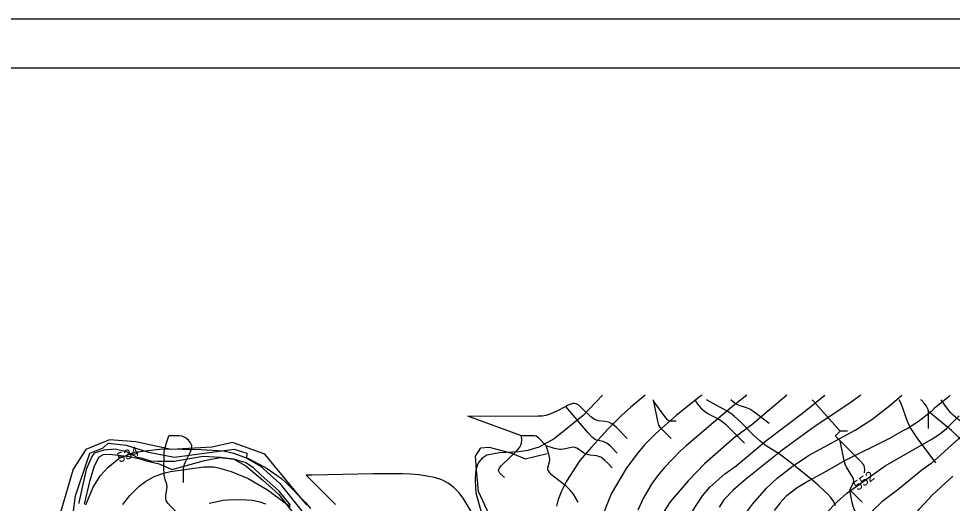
# Model space of a CAD drawing. Extents: x -709584 to -702006, y -1161789 to -1157496.
# Drawn here: x -708540 to -707588, y -1157991 to -1157496 of the extents above; entities that cross this region are included whole.
import ezdxf

# ---------------------------------------------------------------- set-up
doc = ezdxf.new("R2010")
doc.units = 0
for name, color, linetype in [('102_obvod PÚ', 7, 'Continuous'), ('103_hranice KÚ', 7, 'Continuous'), ('120_vrstevnice hlavní', 7, 'Continuous'), ('121_vrstevnice hlavní_popis', 7, 'Continuous'), ('122_vrstevnice základní', 7, 'Continuous'), ('408_BPEJ_linie', 7, 'Continuous'), ('411_akumulovaný odtok', 7, 'Continuous'), ('419_LPIS PB', 7, 'Continuous'), ('800_mřížka', 7, 'Continuous')]:
    doc.layers.add(name, color=color, linetype=linetype)

msp = doc.modelspace()

# ---------------------------------------------------------------- linework, layer by layer
at = {"layer": '102_obvod PÚ'}
msp.add_lwpolyline([(-708486.64, -1158016.25), (-708482.14, -1157983.17), (-708467.71, -1157939.59), (-708453.96, -1157934.17), (-708448.94, -1157929.38), (-708430.46, -1157931.55), (-708407.64, -1157938.73), (-708381.35, -1157943.7), (-708320.38, -1157935.37), (-708307.31, -1157939.65), (-708307.88, -1157944.67), (-708293.34, -1157952.82), (-708273.66, -1157970.5), (-708249.53, -1158000.91)], dxfattribs=at)
at = {"layer": '103_hranice KÚ'}
for points in [[(-708245.71, -1157992.5), (-708254.08, -1157983.08), (-708289.1, -1157940.64), (-708321.94, -1157928.74), (-708342.86, -1157933.55), (-708384.6, -1157935.76), (-708420.71, -1157928.04), (-708447.57, -1157925.94), (-708471.73, -1157935.88), (-708484.66, -1157955.81), (-708506.52, -1158029.95)], [(-708245.71, -1157992.5), (-708254.08, -1157983.08), (-708289.1, -1157940.64), (-708321.94, -1157928.74), (-708342.86, -1157933.55), (-708384.6, -1157935.76), (-708420.71, -1157928.04), (-708447.57, -1157925.94), (-708471.73, -1157935.88), (-708484.66, -1157955.81), (-708506.52, -1158029.95)], [(-707978.1, -1158249.32), (-707960.85, -1158243.93), (-707966.87, -1158203.84), (-707966.87, -1158189.31), (-707976.39, -1158169.76), (-708023.53, -1158083.06), (-708034.56, -1158038.96), (-708055.66, -1158011.68), (-708071.2, -1157978.61), (-708073.21, -1157956.56), (-708074.21, -1157942.53), (-708068.69, -1157934.01), (-708060.17, -1157933.51), (-708037.1, -1157939.52), (-708023.56, -1157945.53), (-708001, -1157940.02)]]:
    msp.add_lwpolyline(points, dxfattribs=at)
at = {"layer": '120_vrstevnice hlavní'}
for points in [[(-707797.29, -1157880.61), (-707813.03, -1157893.1), (-707859.18, -1157931.96), (-707865.32, -1157937.68), (-707881.32, -1157954.25), (-707888.32, -1157962.82), (-707894.46, -1157971.39), (-707902.89, -1157985.82), (-707908.32, -1157997.82)], [(-707589.75, -1157880.61), (-707592.02, -1157882.68), (-707605.88, -1157893.96), (-707608.73, -1157896.96), (-707622.16, -1157907.25), (-707633.59, -1157914.68), (-707637.31, -1157916.39), (-707652.17, -1157924.96), (-707696.74, -1157947.11), (-707719.03, -1157959.82), (-707733.88, -1157967.68), (-707745.88, -1157974.82), (-707757.31, -1157983.68), (-707763.31, -1157990.11), (-707769.46, -1157997.97)]]:
    msp.add_lwpolyline(points, dxfattribs=at)
at = {"layer": '122_vrstevnice základní'}
for points in [[(-707944.66, -1157880.61), (-707964.32, -1157901.11), (-707993.9, -1157925.11), (-708009.33, -1157933.53), (-708020.76, -1157936.96), (-708029.9, -1157938.25), (-708049.61, -1157939.11), (-708062.47, -1157941.68), (-708067.47, -1157945.11), (-708070.76, -1157948.82), (-708072.04, -1157951.25), (-708073.61, -1157956.97)], [(-707901.08, -1157880.61), (-707915.61, -1157892.53), (-707925.18, -1157901.11), (-707939.04, -1157914.96), (-707955.89, -1157933.39), (-707967.61, -1157947.25), (-707981.32, -1157968.11), (-707986.32, -1157978.39), (-707989.61, -1157986.97), (-707991.47, -1157993.82)], [(-707842.96, -1157880.61), (-707845.75, -1157882.53), (-707869.18, -1157901.25), (-707890.03, -1157919.68), (-707901.61, -1157931.25), (-707909.32, -1157940.53), (-707920.18, -1157955.39), (-707935.61, -1157981.25), (-707943.75, -1158001.82)], [(-707756.27, -1157880.61), (-707792.17, -1157910.68), (-707810.17, -1157924.11), (-707840.57, -1157950.56), (-707857.03, -1157967.82), (-707875.32, -1157989.25), (-707881.46, -1157998.68)], [(-707863.46, -1158220.69), (-707864.32, -1158196.69), (-707864.18, -1158184.69), (-707861.75, -1158154.69), (-707859.89, -1158138.69), (-707859.75, -1158111.26), (-707861.18, -1158082.11), (-707864.18, -1158044.4), (-707864.32, -1158030.97), (-707862.89, -1158022.11), (-707856.18, -1158004.97), (-707853.32, -1157999.68), (-707842.32, -1157982.97), (-707835.03, -1157974.25), (-707819.74, -1157960.68), (-707808.17, -1157952.39), (-707776.31, -1157925.96), (-707740.31, -1157898.82), (-707717.47, -1157880.61)], [(-707680.78, -1157880.61), (-707693.02, -1157889.39), (-707727.31, -1157911.96), (-707761.03, -1157936.53), (-707798.74, -1157966.39), (-707811.32, -1157977.39), (-707820.6, -1157987.25), (-707825.46, -1157994.68)], [(-707819.32, -1158238.69), (-707822.17, -1158227.26), (-707823.6, -1158215.83), (-707824.46, -1158195.26), (-707823.6, -1158183.83), (-707820.03, -1158160.98), (-707817.32, -1158138.12), (-707814.17, -1158119.26), (-707812.46, -1158098.69), (-707812.74, -1158075.83), (-707814.74, -1158039.25), (-707813.03, -1158030.11), (-707809.03, -1158018.68), (-707801.17, -1158004.97), (-707791.03, -1157991.25), (-707777.31, -1157975.25), (-707766.17, -1157965.11), (-707749.88, -1157952.68), (-707734.31, -1157941.82), (-707686.74, -1157916.25), (-707669.59, -1157905.11), (-707651.31, -1157890.96), (-707639, -1157880.61)], [(-707543.11, -1157880.61), (-707550.3, -1157889.1), (-707552.59, -1157892.82), (-707566.3, -1157909.11), (-707581.59, -1157925.25), (-707609.16, -1157950.25), (-707618.73, -1157957.11), (-707643.02, -1157976.97), (-707659.31, -1157989.11), (-707669.17, -1157998.68), (-707681.31, -1158013.54), (-707688.59, -1158024.25), (-707693.02, -1158032.4), (-707702.31, -1158052.97), (-707708.17, -1158070.11), (-707720.17, -1158116.4), (-707725.74, -1158135.26), (-707728.74, -1158148.97), (-707729.17, -1158157.55), (-707728.31, -1158169.55), (-707727.31, -1158174.69), (-707724.45, -1158183.26)], [(-707728.17, -1158013.11), (-707705.03, -1157989.4), (-707695.03, -1157980.25), (-707656.17, -1157952.54), (-707609.02, -1157925.53), (-707600.73, -1157920.11), (-707593.45, -1157914.39), (-707580.45, -1157901.68)], [(-708471.63, -1157992.4), (-708464.35, -1157974.39), (-708456.92, -1157962.39), (-708449.2, -1157954.11), (-708438.2, -1157945.11), (-708422.2, -1157938.53), (-708393.77, -1157935.25), (-708354.2, -1157935.82), (-708331.34, -1157937.39), (-708321.06, -1157939.68), (-708305.05, -1157945.39), (-708286.62, -1157955.11), (-708272.05, -1157965.39), (-708266.91, -1157970.11), (-708247.34, -1157990.25), (-708242.34, -1157996.11)], [(-708433.92, -1157992.11), (-708426.77, -1157982.68), (-708417.2, -1157973.25), (-708410.77, -1157968.54), (-708402.06, -1157963.54), (-708392.2, -1157959.97), (-708385.34, -1157958.25), (-708351.34, -1157953.68), (-708341.06, -1157953.54), (-708337.63, -1157954.11), (-708323.34, -1157958.39), (-708306.2, -1157965.54), (-708286.2, -1157976.97), (-708263.34, -1157994.11)], [(-708073.61, -1157956.97), (-708074.33, -1157965.54), (-708074.19, -1157976.39), (-708073.33, -1157981.54), (-708068.47, -1157999.54), (-708055.61, -1158035.54), (-708048.61, -1158053.54), (-708041.47, -1158068.97), (-708029.9, -1158089.54), (-708016.04, -1158110.11), (-707998.9, -1158130.69), (-707993.18, -1158139.26), (-707987.47, -1158150.69), (-707979.04, -1158176.4), (-707965.75, -1158224.98), (-707959.35, -1158250.85)], [(-707584.02, -1158267.84), (-707595.59, -1158252.27), (-707608.45, -1158237.12), (-707621.73, -1158223.26), (-707637.31, -1158208.12), (-707646.88, -1158197.55), (-707655.31, -1158185.55), (-707658.31, -1158178.69), (-707659.59, -1158171.83), (-707659.88, -1158164.98), (-707659.45, -1158159.26), (-707657.45, -1158148.97), (-707653.74, -1158134.12), (-707646.45, -1158106.97), (-707643.59, -1158090.97), (-707641.45, -1158066.97), (-707640.59, -1158040.97), (-707639.02, -1158028.11), (-707636.59, -1158020.11), (-707631.31, -1158010.11), (-707620.59, -1157996.11), (-707607.88, -1157982.11), (-707587.16, -1157963.11)], [(-708288.2, -1157991.54), (-708293.91, -1157989.68), (-708301.91, -1157987.97), (-708307.62, -1157987.39), (-708321.34, -1157987.25), (-708331.63, -1157987.97), (-708345.91, -1157990.82)]]:
    msp.add_lwpolyline(points, dxfattribs=at)
at = {"layer": '408_BPEJ_linie'}
msp.add_lwpolyline([(-708262.97, -1157992.52), (-708274.3, -1157978.3), (-708292.7, -1157962), (-708300.74, -1157954.58), (-708308.59, -1157949.59), (-708308.79, -1157949.52), (-708309, -1157949), (-708311.96, -1157948.46), (-708320.61, -1157945.57), (-708334.62, -1157944.06), (-708352.14, -1157943.06), (-708381.67, -1157948.08), (-708398.69, -1157948.08), (-708405.31, -1157947.79), (-708414, -1157945), (-708419.43, -1157944.09), (-708429.22, -1157938.54), (-708441.74, -1157935.53), (-708453.25, -1157936.53), (-708463.26, -1157939.55), (-708465.76, -1157943.06), (-708471.27, -1157956.11), (-708478.78, -1157989.76), (-708478.99, -1157990.8)], dxfattribs=at)
at = {"layer": '411_akumulovaný odtok'}
for p, q in [((-708026.99, -1157922), (-708081.99, -1157902)), ((-707611.99, -1157914.5), (-707611.99, -1157897)), ((-707694.49, -1157917), (-707701.99, -1157917)), ((-708216.99, -1157992), (-708246.99, -1157962)), ((-707679.49, -1157989.5), (-707691.99, -1157977))]:
    msp.add_line(p, q, dxfattribs=at)
for points in [[(-707891.99, -1157887), (-707892.91, -1157885.16)], [(-707799.49, -1157929.5), (-707814.44, -1157914.43), (-707818.29, -1157910.81), (-707820.97, -1157908.56), (-707825.24, -1157905.69), (-707837.27, -1157899.18), (-707840.07, -1157897.34), (-707842.64, -1157895.11), (-707844.95, -1157892.46), (-707848.1, -1157888.13), (-707850.06, -1157885.16)], [(-707706.56, -1157993.29), (-707708.9, -1157988.72), (-707711.65, -1157984.83), (-707714.63, -1157981.52), (-707717.81, -1157978.34), (-707724.52, -1157972.21), (-707731.48, -1157966.25), (-707742.12, -1157957.47), (-707752.89, -1157948.9), (-707763.87, -1157940.77), (-707777.37, -1157932.04), (-707780.51, -1157929.84), (-707784.02, -1157927.06), (-707790.64, -1157920.95), (-707803.36, -1157908.01), (-707806.61, -1157904.89), (-707809.97, -1157901.92), (-707813.48, -1157899.19), (-707817.12, -1157896.81), (-707820.99, -1157894.61), (-707835.33, -1157886.92), (-707838.34, -1157885.16)], [(-707774.49, -1157909.5), (-707785.82, -1157900.57), (-707791.04, -1157896.79), (-707794.18, -1157894.85), (-707797.44, -1157893.31), (-707804.92, -1157891.05), (-707807.93, -1157889.6), (-707810.91, -1157887.49), (-707813.67, -1157885.16)], [(-707701.99, -1157917), (-707729.12, -1157886.73), (-707730.57, -1157885.16)], [(-707604.49, -1157949.5), (-707623.42, -1157923.91), (-707627.57, -1157917.89), (-707630.11, -1157913.76), (-707631.26, -1157911.63), (-707633.24, -1157907.24), (-707639.87, -1157889.03), (-707641.6, -1157885.16)], [(-707611.99, -1157897), (-707611.96, -1157896.27), (-707612.44, -1157894.55), (-707614, -1157891.65), (-707616.36, -1157888.54), (-707618.96, -1157885.71), (-707619.57, -1157885.16)], [(-707559.49, -1157917), (-707559.87, -1157917.1), (-707560.84, -1157916.96), (-707562.3, -1157916.56), (-707564.73, -1157915.62), (-707567.64, -1157914.21), (-707574.26, -1157910.3), (-707581, -1157905.56), (-707584.05, -1157903.13), (-707586.7, -1157900.79), (-707588.93, -1157898.55), (-707591.05, -1157896.21), (-707594.94, -1157891.15), (-707598.95, -1157885.16)], [(-707981.99, -1157892), (-707991.08, -1157896.72), (-707998.2, -1157899.94), (-708002.19, -1157901.16), (-708006.05, -1157901.74), (-708009.99, -1157901.99), (-708015.97, -1157902.09), (-708081.99, -1157902)], [(-707919.49, -1157924.5), (-707930.35, -1157913.4), (-707932.61, -1157911.37), (-707934.96, -1157909.58), (-707937.5, -1157908.24), (-707938.83, -1157907.82), (-707941.62, -1157907.32), (-707948.79, -1157906.52), (-707951.48, -1157905.77), (-707952.79, -1157905.13), (-707954.04, -1157904.34), (-707956.41, -1157902.47), (-707966.48, -1157892.67), (-707968.73, -1157890.7), (-707970, -1157889.88), (-707971.48, -1157889.29), (-707973.12, -1157889.03), (-707974.66, -1157889.11), (-707977.7, -1157889.91), (-707980.25, -1157891.03), (-707981.99, -1157892)], [(-707929.49, -1157939.5), (-707936.11, -1157932.83), (-707940.09, -1157929.52), (-707942.5, -1157928.23), (-707943.76, -1157927.81), (-707948.99, -1157926.69), (-707951.46, -1157925.84), (-707952.6, -1157925.19), (-707954.71, -1157923.52), (-707959.54, -1157918.37), (-707981.99, -1157892)], [(-707869.49, -1157907), (-707875.01, -1157907.01), (-707876.75, -1157906.53), (-707877.68, -1157905.83), (-707879.71, -1157903.47), (-707891.99, -1157887)], [(-707874.49, -1157924.5), (-707884.08, -1157915.02), (-707885.69, -1157913.14), (-707886.92, -1157911.04), (-707888.05, -1157907.04), (-707891.99, -1157887)], [(-707561.99, -1157947), (-707576.73, -1157928.49), (-707582.18, -1157922.19), (-707588.38, -1157916.62), (-707611.99, -1157897)], [(-708379.49, -1157999.5), (-708385.13, -1157994.06), (-708387.8, -1157990.98), (-708388.89, -1157989.44), (-708389.69, -1157987.96), (-708390.13, -1157986.59), (-708390.26, -1157985.24), (-708390.03, -1157982.43), (-708389, -1157976.67), (-708388.8, -1157973.84), (-708389.19, -1157971.28), (-708390.87, -1157966.53), (-708391.24, -1157965.04), (-708391.7, -1157961.91), (-708392.07, -1157953.71), (-708391.96, -1157942.05), (-708391.72, -1157938.74), (-708391.1, -1157935.15), (-708389.43, -1157929.18), (-708386.99, -1157922)], [(-708371.99, -1157969.5), (-708372.07, -1157959.22), (-708371.93, -1157956.04), (-708371.6, -1157953.4), (-708370.94, -1157950.88), (-708369.98, -1157948.46), (-708365.34, -1157938.97), (-708363.92, -1157935.49), (-708363.45, -1157933.24), (-708363.48, -1157932.15), (-708363.75, -1157931.14), (-708364.8, -1157929.19), (-708367.14, -1157926.46), (-708369.96, -1157924.06), (-708372.06, -1157922.85), (-708373.28, -1157922.43), (-708376.36, -1157921.95), (-708379.98, -1157921.82), (-708386.99, -1157922)], [(-708044.49, -1157964.5), (-708047.4, -1157961.79), (-708049.14, -1157959.85), (-708050.32, -1157957.9), (-708050.51, -1157957.03), (-708050.34, -1157956.22), (-708049.44, -1157954.66), (-708047.4, -1157952.32), (-708032.4, -1157937.5), (-708028.79, -1157933.47), (-708027.71, -1157931.59), (-708027.11, -1157929.01), (-708026.91, -1157926.18), (-708026.99, -1157922)], [(-708001.99, -1157932), (-708009.56, -1157924.33), (-708010.8, -1157923.23), (-708012.15, -1157922.4), (-708013.73, -1157922.03), (-708015.42, -1157921.94), (-708026.99, -1157922)], [(-707701.99, -1157927), (-707705.86, -1157923.2), (-707706.36, -1157922.6), (-707706.61, -1157922), (-707706.36, -1157921.4), (-707705.86, -1157920.8), (-707701.99, -1157917)], [(-707934.49, -1157954.5), (-707939.49, -1157949.31), (-707942.3, -1157946.66), (-707945.02, -1157944.49), (-707946.25, -1157943.75), (-707947.49, -1157943.18), (-707950.2, -1157942.49), (-707957.37, -1157941.66), (-707960.14, -1157941.08), (-707961.45, -1157940.62), (-707963.75, -1157939.35), (-707970.16, -1157934.7), (-707972.4, -1157933.75), (-707973.61, -1157933.56), (-707976.15, -1157933.69), (-707984.2, -1157935.48), (-707986.93, -1157935.82), (-707988.39, -1157935.77), (-707990.05, -1157935.55), (-707993.64, -1157934.73), (-708001.99, -1157932)], [(-707969.49, -1157989.5), (-707974.25, -1157981.58), (-707977.38, -1157977.33), (-707981.61, -1157973.39), (-707996.39, -1157961.58), (-707998.32, -1157959.7), (-707999.76, -1157957.7), (-708000.17, -1157956.64), (-708000.3, -1157955.55), (-708000.22, -1157954.41), (-707998.65, -1157948.3), (-707998.4, -1157945.68), (-707998.53, -1157944.17), (-707999.25, -1157940.66), (-708000.27, -1157937.08), (-708001.99, -1157932)], [(-707676.99, -1157959.5), (-707676.93, -1157956.42), (-707677.09, -1157954.31), (-707677.54, -1157952.35), (-707678.36, -1157950.89), (-707681.11, -1157947.82), (-707701.99, -1157927)], [(-707691.99, -1157977), (-707689.64, -1157972.61), (-707688.61, -1157970.22), (-707688.03, -1157968), (-707688.2, -1157966.17), (-707688.93, -1157964.38), (-707689.94, -1157962.61), (-707695.65, -1157953.72), (-707696.95, -1157950.87), (-707698.29, -1157945.78), (-707701.99, -1157927)], [(-708077.56, -1158000.89), (-708083.63, -1157990.5), (-708086.77, -1157985.48), (-708091.18, -1157979.65), (-708096.19, -1157974.48), (-708101.85, -1157970.21), (-708108.6, -1157966.86), (-708115.99, -1157964.51), (-708123.83, -1157962.91), (-708132.02, -1157961.85), (-708140.45, -1157961.18), (-708149.05, -1157960.8), (-708157.79, -1157960.62), (-708178.51, -1157960.69), (-708240.69, -1157962.02), (-708246.99, -1157962)], [(-707609.49, -1158052), (-707618, -1158048.36), (-707627.04, -1158044.97), (-707632.42, -1158043.38), (-707640.22, -1158041.74), (-707643.67, -1158040.49), (-707645.16, -1158039.57), (-707646.54, -1158038.31), (-707647.75, -1158036.82), (-707652.16, -1158029.86), (-707653.41, -1158028.14), (-707656.5, -1158024.79), (-707661.85, -1158020.25), (-707679.09, -1158007.5), (-707682.58, -1158004.46), (-707684.15, -1158002.83), (-707685.53, -1158001.07), (-707686.66, -1157999.12), (-707687.66, -1157996.73), (-707688.55, -1157994.01), (-707690, -1157988.15), (-707691.99, -1157977)]]:
    msp.add_lwpolyline(points, dxfattribs=at)
at = {"layer": '419_LPIS PB'}
msp.add_lwpolyline([(-708473.13, -1157991.52), (-708467.39, -1157967.05), (-708462.94, -1157952.59), (-708457.97, -1157943.43), (-708453.6, -1157940.94), (-708447.64, -1157940.52), (-708441.39, -1157941.17), (-708427.46, -1157942.95), (-708417.71, -1157945.07), (-708410.2, -1157947.58), (-708396.93, -1157950.37), (-708384.14, -1157956.19), (-708350.73, -1157946.94), (-708334.62, -1157944.06), (-708320.61, -1157945.57), (-708308.59, -1157952.41), (-708300.04, -1157959.7), (-708291.47, -1157966.76), (-708274.83, -1157981.83), (-708260.81, -1157999.82)], dxfattribs=at)
at = {"layer": '800_mřížka'}
for points in [[(-702006.48, -1161765.53), (-709584.12, -1161765.53), (-709584.12, -1157496.46), (-702006.48, -1157496.46)], [(-702056.48, -1161715.53), (-709534.12, -1161715.53), (-709534.12, -1157546.46), (-702056.48, -1157546.46)]]:
    msp.add_lwpolyline(points, close=True, dxfattribs=at)

# ---------------------------------------------------------------- texts
at = {"layer": '121_vrstevnice hlavní_popis'}
for s, rotation, p in [('534', 20.38923, (-708437.59, -1157949.41)), ('552', 35.57225, (-707684.02, -1157978.32))]:
    msp.add_text(s, height=10, rotation=rotation, dxfattribs=at).set_placement(p)

doc.saveas('drawing.dxf')
